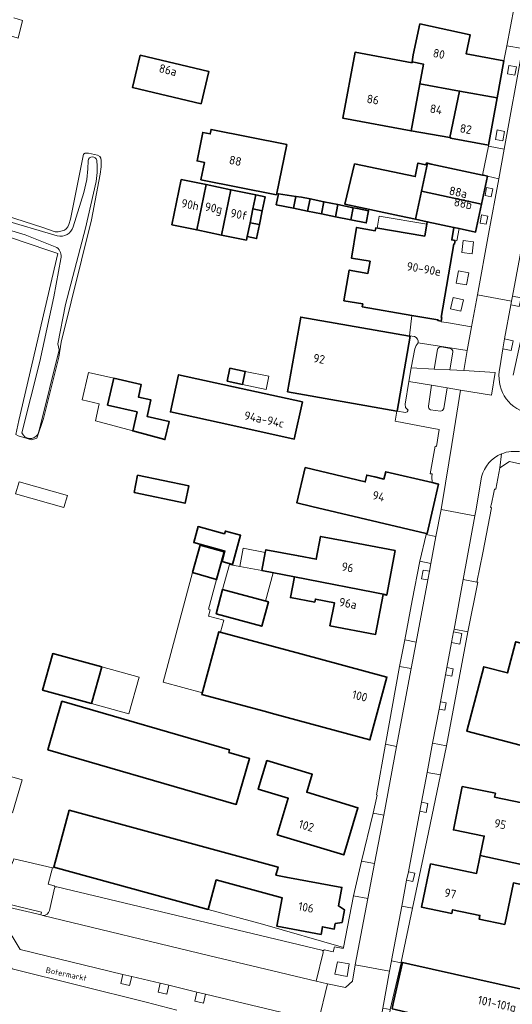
# Model space of a CAD drawing. Header units: metres. Extents: x 149984 to 156489, y 469398 to 478068.
# Tile 316 of 656: x 154014 to 154092, y 472340 to 472496. Entities that reach past the tile are written whole.
import ezdxf
from ezdxf.enums import TextEntityAlignment as Align

# ---------------------------------------------------------------- set-up
doc = ezdxf.new("R2010")
doc.units = ezdxf.units.M
doc.header["$LTSCALE"] = 0.75
for name, color, linetype, lineweight in [('B-WE-GR-BEPLANTING_CULTUUR_HEESTERS-GV', 252, 'Continuous', 18), ('B-WE-GR-GRAS-GV', 252, 'Continuous', 13), ('B-WE-GR-GROENVOORZIENING-GV', 252, 'Continuous', 18), ('B-WE-OG-BEBOUWING-GV', 6, 'Continuous', 35), ('B-WE-OG-BEBOUWING-T18', 1, 'Continuous', 18), ('B-WE-OG-BEBOUWING_LUIFEL-GV', 6, 'Continuous', 18), ('B-WE-OG-BEBOUWING_OVERBOUWING-GV', 6, 'Continuous', 18), ('B-WE-OG-TERREIN_ERF-GV', 252, 'Continuous', 18), ('B-WE-OG-TERREIN_OEVER-GV', 252, 'Continuous', 18), ('B-WE-OG-TOPOGRAFIE-T18', 7, 'Continuous', 18), ('B-WE-OG-WATER_SLOOT-GV', 252, 'Continuous', 18), ('B-WE-VH-OPENVERHARDING_BETONELEMENT-GV', 252, 'Continuous', 18), ('B-WE-VH-OPENVERHARDING_SIERBESTRATING-GV', 252, 'Continuous', 18), ('B-WE-VH-OPENVERHARDING_STRAATBAKSTEEN-GV', 252, 'Continuous', 18)]:
    doc.layers.add(name, color=color, linetype=linetype, lineweight=lineweight)
doc.styles.add('NLCS-ISO-M500-T18', font='NLCS-ISO.ttf', dxfattribs={"height": 0.9})
doc.styles.add('NLCS-ISO-M750-T18', font='NLCS-ISO.ttf', dxfattribs={"height": 1.35})

msp = doc.modelspace()

# ---------------------------------------------------------------- linework, layer by layer
at = {"layer": 'B-WE-GR-BEPLANTING_CULTUUR_HEESTERS-GV', "flags": 128}
for points in [[(154061.951, 472348.51), (154062.205, 472348.68), (154063.581, 472348.366), (154063.775, 472349.18), (154065.145, 472348.876), (154065.185, 472349.079), (154052.394, 472352.743), (154043.785, 472355.084), (154019.343, 472361.732), (154019.315, 472361.628), (154019.146, 472361.667), (154018.476, 472359.048), (154019.428, 472358.802), (154019.637, 472358.593)], [(154019.861, 472358.647), (154044.78, 472352.683), (154061.752, 472348.645)]]:
    msp.add_lwpolyline(points, dxfattribs=at)
at = {"layer": 'B-WE-GR-BEPLANTING_CULTUUR_HEESTERS-GV'}
for points in [[(154019.637, 472358.593, -0.1600254), (154019.861, 472358.647)], [(154061.752, 472348.645, -0.2088021), (154061.951, 472348.51)]]:
    msp.add_lwpolyline(points, format="xyb", dxfattribs=at)
at = {"layer": 'B-WE-GR-GRAS-GV', "flags": 128}
msp.add_lwpolyline([(154013.37, 472430.17), (154013.832, 472432.342), (154020.027, 472458.775), (154018.44, 472459.31), (154012.35, 472461.359), (154006.54, 472463.51), (153997.316, 472465.946), (153981.241, 472470.542), (153959.172, 472477.438), (153952.139, 472479.935), (153949.931, 472480.14), (153949.628, 472480.23), (153937.889, 472484.167), (153921.174, 472489.709), (153906.579, 472494.491), (153892.774, 472498.825)], dxfattribs=at)
at = {"layer": 'B-WE-GR-GROENVOORZIENING-GV', "flags": 128}
for points in [[(154092.297, 472486.966), (154092.54, 472488.257), (154091.361, 472488.479), (154091.118, 472487.188)], [(154090.403, 472476.559), (154090.689, 472478.067), (154089.51, 472478.291), (154089.224, 472476.783)], [(154088.578, 472467.738), (154088.82, 472468.98), (154087.838, 472469.171), (154087.596, 472467.929)], [(154087.783, 472463.374), (154088.024, 472464.686), (154087.04, 472464.867), (154086.799, 472463.555)], [(154085.555, 472458.711), (154085.783, 472460.613), (154084.145, 472460.809), (154083.917, 472458.907)], [(154084.65, 472453.791), (154085.005, 472455.698), (154083.383, 472456), (154083.028, 472454.093)], [(154083.744, 472449.63), (154084.168, 472451.424), (154082.562, 472451.804), (154082.138, 472450.01)], [(154091.935, 472452.025), (154091.771, 472451.227), (154091.65, 472450.641), (154093.002, 472450.363), (154093.287, 472451.747)], [(154090.378, 472443.699), (154091.732, 472443.434), (154092.035, 472444.983), (154090.681, 472445.248)], [(154078.539, 472407.161), (154078.794, 472408.53), (154077.791, 472408.717), (154077.536, 472407.348)], [(154082.606, 472398.936), (154082.292, 472397.262), (154083.599, 472397.017), (154083.913, 472398.691)], [(154081.561, 472393.312), (154081.337, 472392.134), (154082.319, 472391.947), (154082.543, 472393.125)], [(154080.528, 472387.902), (154080.309, 472386.72), (154081.214, 472386.552), (154081.433, 472387.734)], [(154077.531, 472372.009), (154077.26, 472370.586), (154078.262, 472370.395), (154078.533, 472371.818)], [(154075.459, 472361.002), (154075.177, 472359.724), (154076.173, 472359.504), (154076.455, 472360.782)], [(154065.749, 472344.475), (154066.109, 472346.452), (154064.233, 472346.809), (154063.847, 472344.837)], [(154031.691, 472344.483), (154030.304, 472344.805), (154029.974, 472343.383), (154031.361, 472343.061)], [(154037.559, 472343.082), (154036.195, 472343.399), (154035.864, 472341.977), (154037.228, 472341.66)], [(154043.364, 472341.685), (154041.998, 472342.011), (154041.659, 472340.591), (154043.025, 472340.265)]]:
    msp.add_lwpolyline(points, close=True, dxfattribs=at)
for points in [[(154080.059, 472443.575), (154079.545, 472440.471), (154082.04, 472440.351)], [(154082.105, 472443.741), (154080.619, 472444.013)], [(154082.04, 472440.351), (154082.478, 472443.184)], [(154081.041, 472434.239), (154081.572, 472437.518), (154079.098, 472437.958), (154078.621, 472434.648)], [(154078.955, 472434.072), (154080.532, 472433.837)]]:
    msp.add_lwpolyline(points, dxfattribs=at)
at = {"layer": 'B-WE-GR-GROENVOORZIENING-GV'}
for points in [[(154080.619, 472444.013, 0.4068582), (154080.059, 472443.575)], [(154082.478, 472443.184, 0.3678107), (154082.105, 472443.741)], [(154078.621, 472434.648, 0.3848676), (154078.955, 472434.072)], [(154080.532, 472433.837, 0.3481952), (154081.041, 472434.239)]]:
    msp.add_lwpolyline(points, format="xyb", dxfattribs=at)
at = {"layer": 'B-WE-OG-BEBOUWING-GV', "flags": 128}
for points in [[(154076.22, 472490.173), (154076.066, 472489.038), (154077.826, 472488.718), (154077.26, 472485.601), (154083.557, 472484.43), (154089.5, 472483.356), (154090.564, 472489.241), (154084.609, 472490.311), (154085.215, 472493.353), (154077.278, 472495.069)], [(154042.683, 472482.42), (154043.893, 472487.526), (154033.043, 472490.096), (154031.834, 472484.99)], [(154077.826, 472488.718), (154076.066, 472489.038), (154076.044, 472488.919), (154067.025, 472490.586), (154065.094, 472480.14), (154075.882, 472478.146), (154077.26, 472485.601)], [(154082.028, 472477.092), (154083.557, 472484.43), (154077.26, 472485.601), (154075.882, 472478.146)], [(154088.152, 472475.897), (154089.5, 472483.356), (154083.557, 472484.43), (154082.028, 472477.092), (154082.156, 472477.07), (154082.141, 472476.982)], [(154054.616, 472468.033), (154056.207, 472475.976), (154044.251, 472478.39), (154044.104, 472477.665), (154042.928, 472477.902), (154042.02, 472473.403), (154043.196, 472473.165), (154042.644, 472470.432)], [(154077.553, 472468.601), (154078.497, 472473.021), (154078.32, 472473.059), (154078.237, 472472.806), (154076.974, 472473.068), (154076.532, 472470.935), (154066.954, 472472.931), (154065.427, 472466.56), (154074.034, 472464.727), (154076.609, 472464.179)], [(154077.553, 472468.601), (154087.028, 472466.569), (154087.974, 472470.987), (154087.975, 472470.99), (154087.358, 472471.122), (154087.207, 472471.154), (154079.045, 472472.904), (154078.497, 472473.021)], [(154041.985, 472462.488), (154043.454, 472469.652), (154039.527, 472470.457), (154038.059, 472463.305)], [(154043.454, 472469.652), (154041.985, 472462.488), (154045.91, 472461.668), (154047.382, 472468.846)], [(154049.836, 472460.85), (154049.954, 472461.429), (154050.406, 472463.633), (154050.858, 472465.837), (154051.31, 472468.041), (154047.382, 472468.846), (154045.91, 472461.668)], [(154050.858, 472465.837), (154052.342, 472465.533), (154052.799, 472467.736), (154051.31, 472468.041)], [(154057.297, 472465.923), (154057.674, 472467.791), (154054.898, 472468.213), (154054.548, 472466.479)], [(154057.674, 472467.791), (154057.297, 472465.923), (154059.512, 472465.475), (154059.898, 472467.386), (154058.56, 472467.657)], [(154083.519, 472462.707), (154086.083, 472462.161), (154087.028, 472466.569), (154077.553, 472468.601), (154076.609, 472464.179), (154078.452, 472463.786), (154082.651, 472462.892)], [(154062.104, 472466.94), (154059.898, 472467.386), (154059.512, 472465.475), (154061.717, 472465.029)], [(154064.319, 472466.492), (154062.104, 472466.94), (154061.717, 472465.029), (154063.932, 472464.581)], [(154063.932, 472464.581), (154066.334, 472464.096), (154066.72, 472466.007), (154064.319, 472466.492)], [(154052.342, 472465.533), (154050.858, 472465.837), (154050.406, 472463.633), (154051.883, 472463.33)], [(154066.334, 472464.096), (154066.358, 472464.091), (154068.784, 472463.6), (154069.171, 472465.511), (154067.422, 472465.865), (154066.72, 472466.007)], [(154050.406, 472463.633), (154049.954, 472461.429), (154051.444, 472461.123), (154051.883, 472463.33)], [(154076.014, 472448.987), (154080.127, 472448.278), (154080.111, 472448.18), (154080.653, 472448.087), (154080.747, 472448.629), (154080.648, 472448.647), (154082.657, 472460.286), (154082.756, 472460.268), (154082.849, 472460.808), (154082.307, 472460.901), (154082.651, 472462.892), (154078.452, 472463.786), (154078.058, 472461.507), (154070.302, 472462.819), (154070.224, 472462.366), (154067.267, 472462.875), (154066.435, 472458.047), (154069.391, 472457.537), (154069.062, 472455.625), (154066.105, 472456.135), (154065.273, 472451.306), (154068.229, 472450.796), (154068.151, 472450.343)], [(154056.357, 472436.872), (154073.625, 472433.845), (154073.672, 472433.837), (154075.726, 472445.671), (154075.611, 472445.691), (154058.43, 472448.701)], [(154046.81, 472438.572), (154049.237, 472438.065), (154049.653, 472440.132), (154047.236, 472440.632)], [(154028.84, 472439.053), (154027.864, 472434.789), (154032.534, 472433.719), (154031.844, 472430.706), (154036.936, 472429.341), (154037.593, 472432.211), (154034.131, 472433.003), (154034.73, 472435.622), (154032.751, 472436.075), (154033.204, 472438.054)], [(154058.683, 472435.309), (154048.994, 472437.429), (154039.105, 472439.592), (154037.819, 472433.711), (154047.69, 472431.552), (154057.397, 472429.429)], [(154078.298, 472414.522), (154078.414, 472414.495), (154080.243, 472422.293), (154079.197, 472422.538), (154071.871, 472424.256), (154071.6, 472423.098), (154070.169, 472423.433), (154068.883, 472423.73), (154068.633, 472422.647), (154059.15, 472424.917), (154057.829, 472419.326), (154060.161, 472418.779)], [(154032.057, 472420.967), (154040.128, 472419.287), (154040.701, 472422.038), (154032.63, 472423.719)], [(154046.388, 472414.431), (154042.193, 472415.601), (154041.493, 472413.093), (154045.888, 472411.867), (154046.435, 472411.714), (154045.983, 472410.048), (154047.652, 472409.595), (154048.91, 472414.23), (154046.51, 472414.882)], [(154057.417, 472407.637), (154072.032, 472404.796), (154073.364, 472411.798), (154065.554, 472413.284), (154061.566, 472414.043), (154060.879, 472410.427), (154058.049, 472410.964), (154052.913, 472411.939), (154052.828, 472411.49), (154052.286, 472408.634)], [(154046.302, 472411.616), (154042.513, 472412.673), (154041.306, 472408.319), (154045.109, 472407.22)], [(154072.032, 472404.796), (154057.417, 472407.637), (154056.799, 472404.381), (154060.658, 472403.652), (154060.749, 472404.133), (154063.745, 472403.564), (154063.054, 472399.929), (154070.274, 472398.555), (154071.481, 472404.84), (154072.021, 472404.738)], [(154045.028, 472401.792), (154052.266, 472399.828), (154053.313, 472403.688), (154046.075, 472405.652)], [(154058.442, 472395.497), (154045.496, 472398.977), (154042.807, 472389.04), (154052.63, 472386.393), (154054.344, 472385.931), (154069.367, 472381.873), (154072.054, 472391.804)], [(154098.59, 472399.19), (154097.74, 472396.02), (154092.44, 472397.39), (154092.409, 472397.275), (154091.13, 472392.45), (154087.37, 472393.43), (154084.73, 472383.23), (154110.23, 472376.58), (154111.282, 472380.602), (154111.6, 472381.82), (154107.84, 472382.8), (154110.41, 472392.67), (154105.1, 472394.06), (154105.862, 472397.001), (154105.94, 472397.3)], [(154026.954, 472393.408), (154019.194, 472395.52), (154017.578, 472389.756), (154025.341, 472387.63)], [(154047.051, 472379.87), (154047.175, 472380.297), (154020.649, 472387.994), (154018.42, 472380.31), (154044.946, 472372.614), (154048.224, 472371.663), (154050.329, 472378.919)], [(154054.704, 472366.867), (154065.226, 472363.68), (154067.486, 472371.141), (154059.38, 472373.596), (154060.238, 472376.431), (154053.082, 472378.598), (154051.712, 472374.073), (154056.452, 472372.637)], [(154100.146, 472360.715), (154100.186, 472360.908), (154102.823, 472360.362), (154103.523, 472363.747), (154099.942, 472364.488), (154096.913, 472365.115), (154098.247, 472371.559), (154093.554, 472372.531), (154093.432, 472371.94), (154089.094, 472372.839), (154089.217, 472373.433), (154083.972, 472374.502), (154082.577, 472367.653), (154087.456, 472366.659), (154086.824, 472363.597), (154094.561, 472361.934), (154099.199, 472360.959)], [(154043.785, 472355.084), (154045.052, 472359.744), (154055.487, 472356.907), (154054.663, 472352.412), (154061.636, 472351.133), (154061.854, 472352.323), (154063.733, 472351.978), (154063.892, 472352.844), (154064.983, 472353.03), (154065.349, 472355.027), (154064.4, 472355.617), (154064.937, 472358.549), (154056.086, 472360.174), (154054.494, 472360.466), (154054.845, 472361.756), (154021.795, 472370.743), (154019.343, 472361.732)], [(154078.965, 472362.262), (154077.548, 472355.418), (154082.327, 472354.429), (154082.449, 472355.019), (154086.778, 472354.123), (154086.656, 472353.533), (154090.709, 472352.693), (154092.067, 472359.255), (154099.524, 472357.711), (154100.146, 472360.715), (154099.199, 472360.959), (154094.561, 472361.934), (154086.824, 472363.597), (154086.237, 472360.756)], [(154095.305, 472334.552), (154096.899, 472341.688), (154075.682, 472346.428), (154074.525, 472346.686), (154073.071, 472340.178), (154072.894, 472339.386), (154072.902, 472339.384), (154073.379, 472339.269), (154080.009, 472337.672), (154079.706, 472336.316), (154090.615, 472333.909), (154090.975, 472335.519)]]:
    msp.add_lwpolyline(points, close=True, dxfattribs=at)
at = {"layer": 'B-WE-OG-BEBOUWING_LUIFEL-GV', "flags": 128}
for points in [[(154070.839, 472464.675), (154070.519, 472462.782), (154078.062, 472461.508), (154078.382, 472463.401)], [(154028.84, 472439.053), (154024.858, 472439.965), (154023.861, 472435.608), (154026.557, 472434.991), (154025.94, 472432.294), (154031.844, 472430.706), (154032.534, 472433.719), (154027.864, 472434.789)], [(154049.237, 472438.065), (154052.966, 472437.287), (154053.394, 472439.358), (154049.653, 472440.132)], [(154052.828, 472411.49), (154049.309, 472412.157), (154048.768, 472409.302), (154052.286, 472408.634)], [(154052.286, 472408.634), (154048.768, 472409.302), (154047.36, 472409.569), (154047.149, 472409.609), (154046.075, 472405.652), (154052.861, 472403.811), (154054.076, 472408.286)], [(154042.887, 472389.337), (154045.496, 472398.977), (154045.747, 472398.91), (154046.253, 472400.792), (154043.854, 472401.436), (154044.124, 472402.44), (154043.844, 472402.516), (154045.109, 472407.22), (154041.306, 472408.319), (154036.654, 472391.013)], [(154025.341, 472387.63), (154031.232, 472385.985), (154032.845, 472391.763), (154026.954, 472393.408)]]:
    msp.add_lwpolyline(points, close=True, dxfattribs=at)
at = {"layer": 'B-WE-OG-BEBOUWING_OVERBOUWING-GV', "flags": 128}
for points in [[(154020.96, 472418.586), (154021.507, 472420.486), (154013.877, 472422.683), (154013.33, 472420.783)], [(154007.962, 472371.609), (154012.821, 472370.324), (154014.336, 472375.584), (154007.576, 472377.532), (154005.987, 472372.019), (154006.224, 472371.951)]]:
    msp.add_lwpolyline(points, close=True, dxfattribs=at)
at = {"layer": 'B-WE-OG-TERREIN_ERF-GV', "flags": 128}
for points in [[(154078.237, 472472.806), (154078.32, 472473.059), (154078.497, 472473.021), (154079.045, 472472.904), (154087.207, 472471.154), (154088.124, 472475.74), (154088.152, 472475.897), (154082.141, 472476.982), (154082.156, 472477.07), (154082.028, 472477.092), (154075.882, 472478.146), (154065.094, 472480.14), (154067.025, 472490.586), (154076.044, 472488.919), (154076.066, 472489.038), (154076.22, 472490.173), (154077.278, 472495.069), (154085.215, 472493.353), (154084.609, 472490.311), (154090.564, 472489.241), (154091.029, 472491.606), (154092.202, 472497.699)], [(154013.066, 472496.031), (154014.39, 472495.58), (154013.75, 472492.8)], [(154005.9, 472466.631), (154017.62, 472462.89), (154019.56, 472462.19), (154020.05, 472462.21), (154020.49, 472462.29), (154021.06, 472462.45), (154021.33, 472462.65), (154021.58, 472462.96), (154021.73, 472463.37), (154021.98, 472464.19), (154024.08, 472474.48), (154024.35, 472474.6), (154024.56, 472474.64), (154024.83, 472474.6), (154026.26, 472474.31), (154026.63, 472474.1), (154026.8, 472473.81), (154026.87, 472473.47), (154026.85, 472472.45), (154026.7, 472471.29), (154025.35, 472464.08), (154020.516, 472444.746), (154020.138, 472442.352), (154017.756, 472432.671), (154016.67, 472429.59), (154015.86, 472429.32), (154014.597, 472429.682), (154013.7, 472429.94)], [(154013.065, 472363.054), (154019.146, 472361.667), (154019.315, 472361.628), (154019.343, 472361.732), (154021.795, 472370.743), (154054.845, 472361.756), (154054.494, 472360.466), (154056.086, 472360.174), (154064.937, 472358.549), (154064.4, 472355.617), (154065.349, 472355.027), (154064.983, 472353.03), (154063.892, 472352.844), (154063.733, 472351.978), (154061.854, 472352.323), (154061.636, 472351.133), (154054.663, 472352.412), (154055.487, 472356.907), (154045.052, 472359.744), (154043.785, 472355.084), (154052.394, 472352.743), (154065.185, 472349.079), (154066.802, 472357.209), (154068.059, 472362.724), (154069.865, 472370.299), (154070.542, 472373.145), (154070.41, 472373.172), (154071.813, 472381.177), (154074.06, 472393.488), (154074.872, 472397.684), (154076.059, 472403.885), (154077.244, 472410.104), (154078.254, 472414.336), (154078.298, 472414.522), (154060.161, 472418.779), (154057.829, 472419.326), (154059.15, 472424.917), (154068.633, 472422.647), (154068.883, 472423.73), (154070.169, 472423.433), (154071.6, 472423.098), (154071.871, 472424.256), (154079.197, 472422.538), (154079.154, 472423.444), (154079.221, 472423.914), (154078.931, 472423.956), (154079.678, 472428.312), (154079.898, 472428.267), (154080.325, 472430.961), (154078.342, 472431.33), (154073.377, 472432.241), (154073.625, 472433.845), (154056.357, 472436.872), (154058.43, 472448.701), (154075.611, 472445.691), (154075.619, 472445.763), (154076.014, 472448.987), (154068.151, 472450.343), (154068.229, 472450.796), (154065.273, 472451.306), (154066.105, 472456.135), (154069.062, 472455.625), (154069.391, 472457.537), (154066.435, 472458.047), (154067.267, 472462.875), (154070.224, 472462.366), (154070.302, 472462.819), (154078.058, 472461.507), (154078.452, 472463.786), (154076.609, 472464.179), (154074.034, 472464.727), (154065.427, 472466.56), (154066.954, 472472.931), (154076.532, 472470.935), (154076.974, 472473.068), (154078.237, 472472.806)], [(154076.411, 472445.624), (154075.619, 472445.763), (154075.611, 472445.691), (154075.726, 472445.671), (154073.672, 472433.837), (154074.986, 472433.631), (154075.29, 472433.756), (154075.446, 472433.996), (154075.021, 472434.414), (154074.966, 472434.937), (154075.532, 472438.538)], [(154075.532, 472438.538), (154075.908, 472440.685), (154076.469, 472443.708)], [(154098.333, 472424.339), (154091.445, 472425.906), (154089.904, 472424.898), (154089.273, 472421.497), (154089.093, 472421.504), (154088.955, 472421.002), (154088.606, 472419.18), (154088.47, 472418.641), (154088.594, 472418.58), (154087.212, 472411.448), (154086.298, 472406.814), (154086.445, 472406.793), (154084.845, 472398.965), (154081.513, 472380.923), (154080.559, 472376.364), (154078.382, 472365.968), (154076.1, 472355.263), (154074.316, 472346.722), (154074.525, 472346.686), (154075.682, 472346.428), (154096.899, 472341.688)], [(154092.067, 472359.255), (154090.709, 472352.693), (154086.656, 472353.533), (154086.778, 472354.123), (154082.449, 472355.019), (154082.327, 472354.429), (154077.548, 472355.418), (154078.965, 472362.262), (154086.237, 472360.756), (154086.824, 472363.597), (154087.456, 472366.659), (154082.577, 472367.653), (154083.972, 472374.502), (154089.217, 472373.433), (154089.094, 472372.839), (154093.432, 472371.94)], [(154038.822, 472339.135), (154033.986, 472340.414), (154012.79, 472345.69), (154003.788, 472348.106), (154002.672, 472345.411), (154000.422, 472338.909)], [(154095.305, 472334.552), (154090.975, 472335.519), (154090.615, 472333.909), (154079.706, 472336.316), (154080.009, 472337.672), (154073.379, 472339.269), (154072.902, 472339.384), (154072.894, 472339.386), (154073.071, 472340.178), (154074.525, 472346.686), (154074.316, 472346.722), (154074.292, 472346.606), (154072.597, 472339.258), (154072.532, 472338.804), (154072.726, 472338.776), (154072.637, 472338.319), (154073.13, 472338.227), (154071.847, 472332.474), (154072.463, 472332.399), (154072.478, 472332.471), (154084.444, 472329.728), (154096.264, 472327.02)]]:
    msp.add_lwpolyline(points, dxfattribs=at)
for points in [[(154042.683, 472482.42), (154031.834, 472484.99), (154033.043, 472490.096), (154043.893, 472487.526)], [(154054.616, 472468.033), (154042.644, 472470.432), (154043.196, 472473.165), (154042.02, 472473.403), (154042.928, 472477.902), (154044.104, 472477.665), (154044.251, 472478.39), (154056.207, 472475.976)], [(154049.954, 472461.429), (154049.836, 472460.85), (154045.91, 472461.668), (154041.985, 472462.488), (154038.059, 472463.305), (154039.527, 472470.457), (154043.454, 472469.652), (154047.382, 472468.846), (154051.31, 472468.041), (154052.799, 472467.736), (154052.342, 472465.533), (154051.883, 472463.33), (154051.444, 472461.123)], [(154066.358, 472464.091), (154066.334, 472464.096), (154063.932, 472464.581), (154061.717, 472465.029), (154059.512, 472465.475), (154057.297, 472465.923), (154054.548, 472466.479), (154054.898, 472468.213), (154057.674, 472467.791), (154058.56, 472467.657), (154059.898, 472467.386), (154062.104, 472466.94), (154064.319, 472466.492), (154066.72, 472466.007), (154067.422, 472465.865), (154069.171, 472465.511), (154068.784, 472463.6)], [(154082.849, 472460.808), (154083.128, 472460.76), (154083.519, 472462.707), (154082.651, 472462.892), (154082.307, 472460.901)], [(154049.237, 472438.065), (154046.81, 472438.572), (154047.236, 472440.632), (154049.653, 472440.132)], [(154031.844, 472430.706), (154032.534, 472433.719), (154027.864, 472434.789), (154028.84, 472439.053), (154033.204, 472438.054), (154032.751, 472436.075), (154034.73, 472435.622), (154034.131, 472433.003), (154037.593, 472432.211), (154036.936, 472429.341)], [(154048.994, 472437.429), (154058.683, 472435.309), (154057.397, 472429.429), (154047.69, 472431.552), (154037.819, 472433.711), (154039.105, 472439.592)], [(154032.057, 472420.967), (154032.63, 472423.719), (154040.701, 472422.038), (154040.128, 472419.287)], [(154041.493, 472413.093), (154042.193, 472415.601), (154046.388, 472414.431), (154046.51, 472414.882), (154048.91, 472414.23), (154047.652, 472409.595), (154045.983, 472410.048), (154046.435, 472411.714), (154045.888, 472411.867)], [(154072.032, 472404.796), (154072.021, 472404.738), (154071.481, 472404.84), (154070.274, 472398.555), (154063.054, 472399.929), (154063.745, 472403.564), (154060.749, 472404.133), (154060.658, 472403.652), (154056.799, 472404.381), (154057.417, 472407.637), (154052.286, 472408.634), (154052.828, 472411.49), (154052.913, 472411.939), (154058.049, 472410.964), (154060.879, 472410.427), (154061.566, 472414.043), (154065.554, 472413.284), (154073.364, 472411.798)], [(154041.306, 472408.319), (154042.513, 472412.673), (154046.302, 472411.616), (154045.109, 472407.22)], [(154045.028, 472401.792), (154046.075, 472405.652), (154053.313, 472403.688), (154052.266, 472399.828)], [(154058.442, 472395.497), (154072.054, 472391.804), (154069.367, 472381.873), (154054.344, 472385.931), (154052.63, 472386.393), (154042.807, 472389.04), (154045.496, 472398.977)], [(154092.409, 472397.275), (154092.44, 472397.39), (154097.74, 472396.02), (154098.59, 472399.19), (154105.94, 472397.3), (154105.862, 472397.001), (154105.1, 472394.06), (154110.41, 472392.67), (154107.84, 472382.8), (154111.6, 472381.82), (154111.282, 472380.602), (154110.23, 472376.58), (154084.73, 472383.23), (154087.37, 472393.43), (154091.13, 472392.45)], [(154017.578, 472389.756), (154019.194, 472395.52), (154026.954, 472393.408), (154025.341, 472387.63)], [(154047.051, 472379.87), (154050.329, 472378.919), (154048.224, 472371.663), (154044.946, 472372.614), (154018.42, 472380.31), (154020.649, 472387.994), (154047.175, 472380.297)], [(154054.704, 472366.867), (154056.452, 472372.637), (154051.712, 472374.073), (154053.082, 472378.598), (154060.238, 472376.431), (154059.38, 472373.596), (154067.486, 472371.141), (154065.226, 472363.68)]]:
    msp.add_lwpolyline(points, close=True, dxfattribs=at)
at = {"layer": 'B-WE-OG-TERREIN_ERF-GV'}
for points in [[(154077.032, 472444.65, 0.3542262), (154076.411, 472445.624)], [(154076.469, 472443.708, -0.1201744), (154077.032, 472444.65)]]:
    msp.add_lwpolyline(points, format="xyb", dxfattribs=at)
at = {"layer": 'B-WE-OG-TERREIN_OEVER-GV', "flags": 128}
for points in [[(153845.242, 472545.762), (154010.6, 472492.553), (154012.049, 472493.332), (154013.75, 472492.8), (154014.39, 472495.58), (154013.066, 472496.031)], [(154019.855, 472459.723), (154014.836, 472461.697), (154004.582, 472464.781), (153993.262, 472468.091), (153978.985, 472472.218), (153888.61, 472500.751)], [(153892.774, 472498.825), (153906.579, 472494.491), (153921.174, 472489.709), (153937.889, 472484.167), (153949.628, 472480.23), (153949.931, 472480.14), (153952.139, 472479.935), (153959.172, 472477.438), (153981.241, 472470.542), (153997.316, 472465.946), (154006.54, 472463.51), (154012.35, 472461.359), (154018.44, 472459.31), (154020.027, 472458.775), (154013.832, 472432.342), (154013.37, 472430.17), (154013.7, 472429.94), (154014.597, 472429.682)], [(153912.08, 472496.361), (153918.474, 472493.991), (153979.076, 472474.823), (153987.418, 472471.782), (153992.676, 472469.866), (154002.712, 472466.625), (154010.985, 472464.209), (154019.91, 472461.545)], [(154014.597, 472429.682), (154015.86, 472429.32), (154016.67, 472429.59), (154017.756, 472432.671), (154020.138, 472442.352), (154020.516, 472444.746), (154025.35, 472464.08), (154026.7, 472471.29), (154026.85, 472472.45), (154026.87, 472473.47), (154026.8, 472473.81), (154026.63, 472474.1), (154026.26, 472474.31), (154024.83, 472474.6), (154024.56, 472474.64), (154024.35, 472474.6), (154024.08, 472474.48), (154021.98, 472464.19), (154021.73, 472463.37), (154021.58, 472462.96), (154021.33, 472462.65), (154021.06, 472462.45), (154020.49, 472462.29), (154020.05, 472462.21), (154019.56, 472462.19), (154017.62, 472462.89), (154005.9, 472466.631)], [(154026.147, 472473.473), (154026.23, 472472.578), (154026.227, 472471.555), (154026.043, 472470.17), (154024.384, 472462.756), (154021.192, 472450.682), (154020.015, 472444.461), (154020.213, 472443.53), (154017.08, 472431), (154016.84, 472430.176)], [(154022.419, 472462.991), (154024.137, 472468.39), (154024.594, 472470.453), (154024.73, 472472.162), (154024.793, 472473.423)], [(154014.305, 472430.43), (154017.149, 472441.698), (154019.363, 472451.91), (154020.459, 472457.941)]]:
    msp.add_lwpolyline(points, dxfattribs=at)
at = {"layer": 'B-WE-OG-TERREIN_OEVER-GV'}
for points in [[(154024.793, 472473.423, -0.8952758), (154026.147, 472473.473)], [(154019.91, 472461.545, 0.3998784), (154022.419, 472462.991)], [(154020.459, 472457.941, 0.301507), (154019.855, 472459.723)], [(154016.84, 472430.176, -0.617755), (154014.305, 472430.43)]]:
    msp.add_lwpolyline(points, format="xyb", dxfattribs=at)
at = {"layer": 'B-WE-OG-WATER_SLOOT-GV', "flags": 128}
for points in [[(153888.61, 472500.751), (153978.985, 472472.218), (153993.262, 472468.091), (154004.582, 472464.781), (154014.836, 472461.697), (154019.855, 472459.723)], [(154019.91, 472461.545), (154010.985, 472464.209), (154002.712, 472466.625), (153992.676, 472469.866), (153987.418, 472471.782), (153979.076, 472474.823), (153918.474, 472493.991), (153912.08, 472496.361)], [(154020.213, 472443.53), (154020.015, 472444.461), (154021.192, 472450.682), (154024.384, 472462.756), (154026.043, 472470.17), (154026.227, 472471.555), (154026.23, 472472.578), (154026.147, 472473.473)], [(154024.793, 472473.423), (154024.73, 472472.162), (154024.594, 472470.453), (154024.137, 472468.39), (154022.419, 472462.991)], [(154020.459, 472457.941), (154019.363, 472451.91), (154017.149, 472441.698), (154014.305, 472430.43)], [(154016.84, 472430.176), (154017.08, 472431), (154020.213, 472443.53)]]:
    msp.add_lwpolyline(points, dxfattribs=at)
at = {"layer": 'B-WE-OG-WATER_SLOOT-GV'}
for points in [[(154026.147, 472473.473, 0.8952758), (154024.793, 472473.423)], [(154022.419, 472462.991, -0.3998784), (154019.91, 472461.545)], [(154019.855, 472459.723, -0.301507), (154020.459, 472457.941)], [(154014.305, 472430.43, 0.617755), (154016.84, 472430.176)]]:
    msp.add_lwpolyline(points, format="xyb", dxfattribs=at)
at = {"layer": 'B-WE-VH-OPENVERHARDING_BETONELEMENT-GV', "flags": 128}
msp.add_lwpolyline([(154011.474, 472355.61), (154017.347, 472354.194), (154017.338, 472354.198), (154017.44, 472354.629), (154011.572, 472356.047)], close=True, dxfattribs=at)
at = {"layer": 'B-WE-VH-OPENVERHARDING_SIERBESTRATING-GV', "flags": 128}
msp.add_lwpolyline([(154079.098, 472437.958), (154081.572, 472437.518), (154083.727, 472437.177), (154088.605, 472436.394), (154089.2, 472439.928), (154084.237, 472440.248), (154082.04, 472440.351), (154079.545, 472440.471), (154075.908, 472440.685), (154075.532, 472438.538)], close=True, dxfattribs=at)
at = {"layer": 'B-WE-VH-OPENVERHARDING_STRAATBAKSTEEN-GV', "flags": 128}
for points in [[(154091.029, 472491.606), (154093.501, 472491.158), (154094.619, 472497.225), (154092.202, 472497.699)], [(154088.124, 472475.74), (154090.607, 472475.274), (154093.501, 472491.158), (154091.029, 472491.606), (154090.564, 472489.241), (154089.5, 472483.356), (154088.152, 472475.897)], [(154092.297, 472486.966), (154091.118, 472487.188), (154091.361, 472488.479), (154092.54, 472488.257)], [(154090.403, 472476.559), (154089.224, 472476.783), (154089.51, 472478.291), (154090.689, 472478.067)], [(154087.207, 472471.154), (154087.358, 472471.122), (154087.975, 472470.99), (154087.974, 472470.987), (154089.782, 472470.559), (154090.607, 472475.274), (154088.124, 472475.74)], [(154081.51, 472447.834), (154085.418, 472447.153), (154086.383, 472452.244), (154088.155, 472461.798), (154089.782, 472470.559), (154087.974, 472470.987), (154087.028, 472466.569), (154086.083, 472462.161), (154083.519, 472462.707), (154083.128, 472460.76), (154082.849, 472460.808), (154082.756, 472460.268), (154082.657, 472460.286), (154080.648, 472448.647), (154080.747, 472448.629), (154080.653, 472448.087), (154080.636, 472447.979)], [(154088.578, 472467.738), (154087.596, 472467.929), (154087.838, 472469.171), (154088.82, 472468.98)], [(154087.783, 472463.374), (154086.799, 472463.555), (154087.04, 472464.867), (154088.024, 472464.686)], [(154085.555, 472458.711), (154083.917, 472458.907), (154084.145, 472460.809), (154085.783, 472460.613)], [(154084.65, 472453.791), (154083.028, 472454.093), (154083.383, 472456), (154085.005, 472455.698)], [(154083.744, 472449.63), (154082.138, 472450.01), (154082.562, 472451.804), (154084.168, 472451.424)], [(154067.061, 472346.308), (154072.466, 472345.317), (154072.803, 472346.932), (154072.813, 472346.985), (154074.42, 472355.601), (154075.177, 472359.724), (154075.459, 472361.002), (154077.26, 472370.586), (154077.531, 472372.009), (154078.409, 472376.739), (154079.285, 472381.33), (154080.309, 472386.72), (154080.528, 472387.902), (154081.337, 472392.134), (154081.561, 472393.312), (154082.292, 472397.262), (154082.606, 472398.936), (154082.682, 472399.396), (154084.151, 472407.209), (154085.983, 472417.29), (154080.639, 472418.285), (154079.823, 472414.013), (154079.021, 472409.756), (154078.794, 472408.53), (154078.539, 472407.161), (154076.686, 472397.328), (154075.897, 472393.142), (154073.59, 472380.848), (154071.553, 472369.989), (154070.105, 472362.313), (154069.053, 472356.795), (154067.063, 472346.319)], [(154079.021, 472409.756), (154079.823, 472414.013), (154078.254, 472414.336), (154077.244, 472410.104)], [(154074.872, 472397.684), (154076.686, 472397.328), (154078.539, 472407.161), (154077.536, 472407.348), (154077.791, 472408.717), (154078.794, 472408.53), (154079.021, 472409.756), (154077.244, 472410.104), (154076.059, 472403.885)], [(154082.682, 472399.396), (154084.845, 472398.965), (154086.445, 472406.793), (154086.298, 472406.814), (154084.151, 472407.209)], [(154081.513, 472380.923), (154084.845, 472398.965), (154082.682, 472399.396), (154082.606, 472398.936), (154083.913, 472398.691), (154083.599, 472397.017), (154082.292, 472397.262), (154081.561, 472393.312), (154082.543, 472393.125), (154082.319, 472391.947), (154081.337, 472392.134), (154080.528, 472387.902), (154081.433, 472387.734), (154081.214, 472386.552), (154080.309, 472386.72), (154079.285, 472381.33)], [(154074.06, 472393.488), (154075.897, 472393.142), (154076.686, 472397.328), (154074.872, 472397.684)], [(154071.813, 472381.177), (154073.59, 472380.848), (154075.897, 472393.142), (154074.06, 472393.488)], [(154069.865, 472370.299), (154071.553, 472369.989), (154073.59, 472380.848), (154071.813, 472381.177), (154070.41, 472373.172), (154070.542, 472373.145)], [(154080.559, 472376.364), (154081.513, 472380.923), (154079.285, 472381.33), (154078.409, 472376.739)], [(154074.42, 472355.601), (154076.1, 472355.263), (154078.382, 472365.968), (154080.559, 472376.364), (154078.409, 472376.739), (154077.531, 472372.009), (154078.533, 472371.818), (154078.262, 472370.395), (154077.26, 472370.586), (154075.459, 472361.002), (154076.455, 472360.782), (154076.173, 472359.504), (154075.177, 472359.724)], [(154068.059, 472362.724), (154070.105, 472362.313), (154071.553, 472369.989), (154069.865, 472370.299)], [(154066.802, 472357.209), (154069.053, 472356.795), (154070.105, 472362.313), (154068.059, 472362.724)], [(154012.77, 472350.83), (154014.017, 472348.715), (154030.304, 472344.805), (154031.691, 472344.483), (154036.195, 472343.399), (154037.559, 472343.082), (154041.998, 472342.011), (154043.364, 472341.685), (154061.259, 472337.391), (154062.672, 472343.325), (154060.879, 472343.739), (154043.843, 472347.808), (154017.617, 472354.129), (154017.347, 472354.194), (154011.474, 472355.61), (154011.178, 472355.697), (154010.846, 472354.321), (154010.807, 472354.161)], [(154072.803, 472346.932), (154074.292, 472346.606), (154074.316, 472346.722), (154076.1, 472355.263), (154074.42, 472355.601), (154072.813, 472346.985)], [(154065.749, 472344.475), (154063.847, 472344.837), (154064.233, 472346.809), (154066.109, 472346.452)], [(154071.392, 472339.458), (154072.597, 472339.258), (154074.292, 472346.606), (154072.803, 472346.932), (154072.466, 472345.317)], [(154062.058, 472337.192), (154063.89, 472336.714), (154064.114, 472336.477), (154065.124, 472335.402), (154064.102, 472329.692), (154069.447, 472328.672), (154069.639, 472329.663), (154069.907, 472331.166), (154070.218, 472332.825), (154071.392, 472339.458), (154072.466, 472345.317), (154067.061, 472346.308), (154066.597, 472343.707), (154065.506, 472342.743), (154062.672, 472343.325), (154061.259, 472337.391)]]:
    msp.add_lwpolyline(points, close=True, dxfattribs=at)
for points in [[(154093.501, 472491.158), (154090.607, 472475.274), (154089.782, 472470.559), (154088.155, 472461.798), (154086.383, 472452.244), (154091.771, 472451.227), (154091.935, 472452.025)], [(154092.035, 472439.556), (154094.455, 472450.633), (154097.557, 472464.828), (154094.39, 472465.321), (154093.995, 472463.156), (154095.291, 472462.907), (154094.947, 472461.115), (154093.651, 472461.364), (154091.935, 472452.025), (154093.287, 472451.747), (154093.002, 472450.363), (154091.65, 472450.641), (154090.681, 472445.248), (154092.035, 472444.983), (154091.732, 472443.434), (154090.378, 472443.699), (154089.932, 472440.706)], [(154089.932, 472440.706), (154090.378, 472443.699), (154090.681, 472445.248), (154091.65, 472450.641), (154091.771, 472451.227), (154086.383, 472452.244), (154085.418, 472447.153), (154084.763, 472443.441), (154084.237, 472440.248), (154089.2, 472439.928), (154088.605, 472436.394), (154083.727, 472437.177), (154082.313, 472428.571), (154080.85, 472419.551), (154080.803, 472419.318), (154080.639, 472418.285)], [(154077.032, 472444.65), (154084.763, 472443.441), (154085.418, 472447.153), (154081.51, 472447.834), (154080.636, 472447.979), (154080.653, 472448.087), (154080.111, 472448.18), (154080.127, 472448.278), (154076.014, 472448.987), (154075.619, 472445.763), (154076.411, 472445.624)], [(154082.478, 472443.184), (154082.04, 472440.351), (154084.237, 472440.248), (154084.763, 472443.441), (154077.032, 472444.65)], [(154076.469, 472443.708), (154075.908, 472440.685)], [(154075.908, 472440.685), (154079.545, 472440.471), (154080.059, 472443.575)], [(154080.619, 472444.013), (154082.105, 472443.741)], [(154078.621, 472434.648), (154079.098, 472437.958), (154075.532, 472438.538), (154074.966, 472434.937), (154075.021, 472434.414), (154075.446, 472433.996), (154075.29, 472433.756), (154074.986, 472433.631), (154073.672, 472433.837), (154073.625, 472433.845), (154073.377, 472432.241), (154078.342, 472431.33), (154080.325, 472430.961), (154079.898, 472428.267), (154079.678, 472428.312), (154078.931, 472423.956), (154079.221, 472423.914), (154079.154, 472423.444), (154079.197, 472422.538)], [(154079.197, 472422.538), (154080.243, 472422.293), (154078.414, 472414.495), (154078.298, 472414.522), (154078.254, 472414.336), (154079.823, 472414.013), (154080.639, 472418.285), (154080.803, 472419.318), (154080.85, 472419.551), (154082.313, 472428.571), (154083.727, 472437.177), (154081.572, 472437.518), (154081.041, 472434.239)], [(154080.532, 472433.837), (154078.955, 472434.072)], [(154091.445, 472425.906), (154098.333, 472424.339), (154098.765, 472426.237), (154096.6, 472426.73), (154093.303, 472427.382)], [(154084.151, 472407.209), (154086.298, 472406.814), (154087.212, 472411.448), (154088.594, 472418.58), (154088.47, 472418.641), (154088.606, 472419.18), (154088.955, 472421.002), (154089.093, 472421.504), (154089.273, 472421.497), (154089.904, 472424.898), (154090.202, 472427.086)], [(154090.202, 472427.086), (154089.904, 472424.898), (154091.445, 472425.906)], [(154080.639, 472418.285), (154085.983, 472417.29), (154086.2, 472418.344), (154087.036, 472423.476)], [(154087.036, 472423.476), (154086.2, 472418.344), (154085.983, 472417.29), (154084.151, 472407.209)], [(154019.637, 472358.593), (154019.428, 472358.802), (154018.476, 472359.048), (154019.146, 472361.667), (154013.065, 472363.054), (154012.981, 472362.847), (154012.688, 472362.129), (154011.163, 472355.878), (154011.178, 472355.697)], [(154019.491, 472358.415), (154018.676, 472354.909)], [(154018.676, 472354.909), (154019.491, 472358.415)], [(154061.752, 472348.645), (154044.78, 472352.683), (154019.861, 472358.647)], [(154011.178, 472355.697), (154011.474, 472355.61), (154011.572, 472356.047), (154017.44, 472354.629), (154017.338, 472354.198), (154017.347, 472354.194), (154017.617, 472354.129)], [(154060.879, 472343.739), (154062.672, 472343.325), (154065.506, 472342.743), (154066.597, 472343.707), (154067.061, 472346.308), (154067.063, 472346.319), (154069.053, 472356.795), (154066.802, 472357.209), (154065.185, 472349.079), (154065.145, 472348.876), (154063.775, 472349.18), (154063.581, 472348.366), (154062.205, 472348.68), (154061.951, 472348.51)], [(154017.617, 472354.129), (154043.843, 472347.808), (154060.879, 472343.739), (154061.986, 472348.273)], [(154061.259, 472337.391), (154043.364, 472341.685), (154043.025, 472340.265), (154041.659, 472340.591), (154041.998, 472342.011), (154037.559, 472343.082), (154037.228, 472341.66), (154035.864, 472341.977), (154036.195, 472343.399), (154031.691, 472344.483), (154031.361, 472343.061), (154029.974, 472343.383), (154030.304, 472344.805), (154014.017, 472348.715), (154012.77, 472350.83), (154009.217, 472351.657), (154012.79, 472345.69), (154033.986, 472340.414), (154038.822, 472339.135)], [(154061.986, 472348.273), (154060.879, 472343.739)]]:
    msp.add_lwpolyline(points, dxfattribs=at)
at = {"layer": 'B-WE-VH-OPENVERHARDING_STRAATBAKSTEEN-GV'}
for points in [[(154076.411, 472445.624, -0.3542262), (154077.032, 472444.65)], [(154077.032, 472444.65, 0.1201744), (154076.469, 472443.708)], [(154080.059, 472443.575, -0.4068582), (154080.619, 472444.013)], [(154082.105, 472443.741, -0.3678107), (154082.478, 472443.184)], [(154094.194, 472433.557, -0.3986524), (154089.932, 472440.706)], [(154089.932, 472440.706, 0.3986524), (154094.194, 472433.557)], [(154078.955, 472434.072, -0.3848676), (154078.621, 472434.648)], [(154081.041, 472434.239, -0.3481952), (154080.532, 472433.837)], [(154090.202, 472427.086, -0.1476724), (154093.303, 472427.382)], [(154093.303, 472427.382, 0.1476724), (154090.202, 472427.086)], [(154087.036, 472423.476, -0.2355316), (154090.202, 472427.086)], [(154090.202, 472427.086, 0.2355316), (154087.036, 472423.476)], [(154019.637, 472358.593, 0.1668686), (154019.491, 472358.415)], [(154019.491, 472358.415, -0.1668686), (154019.637, 472358.593)], [(154019.861, 472358.647, 0.1600254), (154019.637, 472358.593)], [(154018.676, 472354.909, -0.3812378), (154017.617, 472354.129)], [(154017.617, 472354.129, 0.3812378), (154018.676, 472354.909)], [(154061.951, 472348.51, 0.2088021), (154061.752, 472348.645)], [(154061.986, 472348.273, 0.2066072), (154061.951, 472348.51)], [(154061.951, 472348.51, -0.2066072), (154061.986, 472348.273)]]:
    msp.add_lwpolyline(points, format="xyb", dxfattribs=at)

# ---------------------------------------------------------------- texts
at = {"layer": 'B-WE-OG-BEBOUWING-T18', "style": 'NLCS-ISO-M750-T18'}
for s, rotation, p in [('80', 347.9, (154080.287, 472490.326)), ('86a', 346.7, (154037.421, 472487.777)), ('86', 350.3, (154069.845, 472483.101)), ('84', 350.3, (154079.849, 472481.556)), ('82', 349.8, (154084.547, 472478.443)), ('88', 348.7, (154048.084, 472473.421)), ('88a', 348, (154083.34, 472468.45)), ('88b', 348, (154084.113, 472466.67)), ('90h', 348.7, (154040.93, 472466.492)), ('90g', 348.7, (154044.608, 472465.755)), ('90f', 348.7, (154048.635, 472464.948)), ('90-90e', 350.2, (154077.913, 472456.32)), ('92', 350.1, (154061.337, 472442.116)), ('94a-94c', 347.7, (154052.633, 472432.538)), ('94', 346.9, (154070.753, 472420.402)), ('96', 349.3, (154065.84, 472409.158)), ('96a', 349.3, (154065.897, 472403.46)), ('100', 346, (154067.771, 472388.815)), ('102', 343.2, (154059.317, 472368.298)), ('95', 348.3, (154089.996, 472368.567)), ('97', 348.3, (154082.083, 472357.59)), ('106', 349.7, (154059.277, 472355.399)), ('101-101g', 347.5, (154089.438, 472339.961))]:
    msp.add_text(s, height=1.35, rotation=rotation, dxfattribs=at).set_placement(p, align=Align.MIDDLE)
at = {"layer": 'B-WE-OG-TOPOGRAFIE-T18', "style": 'NLCS-ISO-M500-T18'}
msp.add_text('Botermarkt', height=0.9, rotation=348.1, dxfattribs=at).set_placement((154021.346, 472344.841), align=Align.MIDDLE)

doc.saveas('drawing.dxf')
